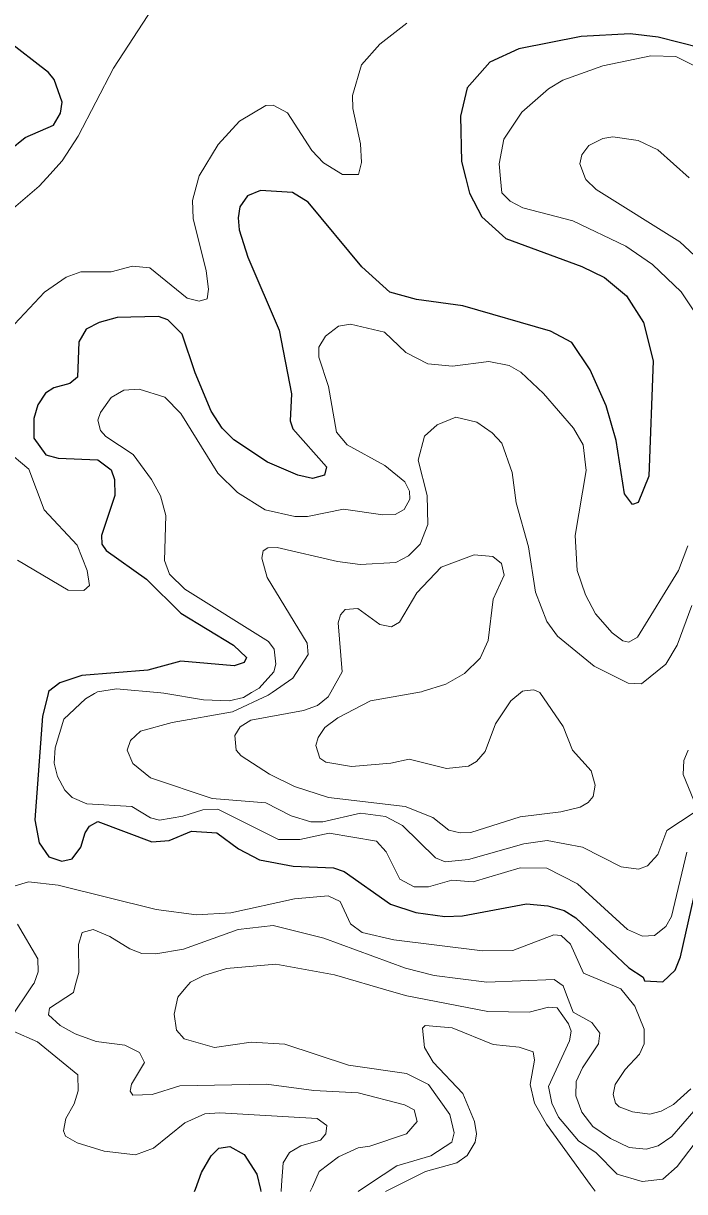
# Model space of a CAD drawing. Extents: x 473.9 to 500, y 7733.1 to 7760.8.
# Drawn here: x 479.07 to 480.782, y 7733.143 to 7736.165 of the extents above; entities that cross this region are included whole.
import ezdxf

# ---------------------------------------------------------------- set-up
doc = ezdxf.new("R2010")
doc.units = 0
doc.header["$LTSCALE"] = 0.032
doc.layers.add('1', color=7, linetype='Continuous', lineweight=25)
doc.layers.add('2', color=7, linetype='Continuous', lineweight=13)

msp = doc.modelspace()

# ---------------------------------------------------------------- linework, layer by layer
at = {"layer": '1'}
for points in [[(479.0342, 7735.8372), (479.0748, 7735.8698), (479.1483, 7735.9022), (479.1665, 7735.9331), (479.1704, 7735.9618), (479.1502, 7736.0197), (479.1355, 7736.0379), (479.0238, 7736.1241)], [(480.8766, 7736.0886), (480.7135, 7736.1292), (480.6405, 7736.1382), (480.5142, 7736.1309), (480.3524, 7736.0998), (480.2777, 7736.065), (480.2194, 7735.9983), (480.2016, 7735.9249), (480.2041, 7735.8077), (480.2154, 7735.7636), (480.2251, 7735.726), (480.2572, 7735.6651), (480.3195, 7735.6089), (480.5162, 7735.5362), (480.5741, 7735.5082), (480.6312, 7735.4601), (480.6758, 7735.3918), (480.7008, 7735.2924), (480.6892, 7734.9939), (480.6612, 7734.926), (480.6469, 7734.9209), (480.6259, 7734.9485), (480.6043, 7735.0865), (480.5792, 7735.1756), (480.5371, 7735.2693), (480.4897, 7735.3394), (480.4347, 7735.3687), (480.2076, 7735.4343), (480.0878, 7735.4505), (480.0188, 7735.4698), (479.9462, 7735.5356), (479.8075, 7735.7024), (479.7668, 7735.7279), (479.6843, 7735.733), (479.6507, 7735.7192), (479.6307, 7735.6903), (479.626, 7735.6619), (479.6291, 7735.631), (479.6512, 7735.5605), (479.7322, 7735.3716), (479.7641, 7735.2071), (479.761, 7735.1374), (479.7676, 7735.1164), (479.8553, 7735.0178), (479.8501, 7734.9964), (479.8188, 7734.9877), (479.7806, 7734.9963), (479.702, 7735.0301)], [(479.702, 7735.0301), (479.615, 7735.0878), (479.585, 7735.1182), (479.5568, 7735.1618), (479.5148, 7735.2608), (479.4811, 7735.3615), (479.4444, 7735.3987), (479.4201, 7735.4065), (479.3133, 7735.404), (479.2662, 7735.3914), (479.2333, 7735.3745), (479.2141, 7735.341), (479.2101, 7735.2498), (479.1903, 7735.234), (479.1494, 7735.2221), (479.1275, 7735.2085), (479.1079, 7735.178), (479.0973, 7735.1433), (479.0974, 7735.0918), (479.1282, 7735.0486), (479.1605, 7735.0408), (479.2635, 7735.0363), (479.298, 7735.0104), (479.306, 7734.9856), (479.3074, 7734.944), (479.2729, 7734.8399), (479.2737, 7734.8183), (479.2845, 7734.8011), (479.3893, 7734.7272), (479.4779, 7734.6395), (479.6141, 7734.5562), (479.6479, 7734.5244), (479.6421, 7734.5115), (479.6159, 7734.503), (479.4783, 7734.5155), (479.3927, 7734.4915), (479.2216, 7734.4778), (479.1649, 7734.4589), (479.1357, 7734.4364), (479.1342, 7734.4305), (479.1197, 7734.3732), (479.1, 7734.1048), (479.1116, 7734.0448), (479.1365, 7734.009), (479.1702, 7733.9981), (479.1967, 7734.0041), (479.219, 7734.034), (479.2301, 7734.0713), (479.2412, 7734.0884), (479.2629, 7734.1008), (479.4028, 7734.0476), (479.4479, 7734.0512), (479.5059, 7734.0751), (479.5713, 7734.0711), (479.627, 7734.0301), (479.6813, 7734.0016), (479.7683, 7733.9851), (479.8729, 7733.9802), (479.9005, 7733.9713), (480.0209, 7733.8865), (480.0861, 7733.8647), (480.1614, 7733.8548), (480.207, 7733.8565), (480.3727, 7733.887), (480.4282, 7733.8821), (480.4698, 7733.8699), (480.5006, 7733.8515), (480.6378, 7733.7217), (480.6749, 7733.6977), (480.6776, 7733.6881), (480.7258, 7733.6853), (480.7571, 7733.7162), (480.7715, 7733.7502), (480.8128, 7733.9342)], [(479.5133, 7733.1428), (479.5156, 7733.1493), (479.531, 7733.1926), (479.5564, 7733.2354), (479.5765, 7733.2554), (479.6048, 7733.2598), (479.6418, 7733.2388), (479.6745, 7733.188), (479.6838, 7733.1481), (479.685, 7733.1429)]]:
    msp.add_lwpolyline(points, dxfattribs=at)
at = {"layer": '2'}
for points in [[(479.4055, 7736.2057), (479.3036, 7736.0494), (479.2121, 7735.8734), (479.1705, 7735.8095), (479.1309, 7735.7653), (479.1117, 7735.7438), (479.039, 7735.6822)], [(479.0079, 7735.3459), (479.1255, 7735.4696), (479.181, 7735.5089), (479.2195, 7735.5223), (479.2973, 7735.5224), (479.3531, 7735.5368), (479.398, 7735.5326), (479.4941, 7735.454), (479.5256, 7735.4468), (479.5459, 7735.4529), (479.5495, 7735.4779), (479.5439, 7735.525), (479.5099, 7735.6601), (479.5077, 7735.7072), (479.524, 7735.7646), (479.5257, 7735.7705), (479.5748, 7735.8523), (479.6302, 7735.9126), (479.6977, 7735.9532), (479.7165, 7735.9539), (479.7537, 7735.9339), (479.8167, 7735.8361), (479.8473, 7735.8041), (479.896, 7735.774), (479.9376, 7735.7745), (479.9457, 7735.8053), (479.9426, 7735.8536), (479.9227, 7735.9447), (479.9226, 7735.9785), (479.9459, 7736.0578), (479.993, 7736.1112), (480.0625, 7736.1661)], [(480.8124, 7736.0529), (480.7595, 7736.0799), (480.6942, 7736.0812), (480.5703, 7736.0555), (480.4664, 7736.0181), (480.4294, 7735.9963), (480.3608, 7735.9356), (480.3138, 7735.8658), (480.3021, 7735.8016), (480.3057, 7735.7634), (480.3091, 7735.7272), (480.3301, 7735.7049), (480.3627, 7735.6881), (480.4923, 7735.6542), (480.6297, 7735.5887), (480.6989, 7735.5413), (480.7732, 7735.4709), (480.8054, 7735.422)], [(480.8333, 7735.541), (480.7691, 7735.6003), (480.5526, 7735.7359), (480.5262, 7735.7617), (480.5257, 7735.7631), (480.5103, 7735.8022), (480.516, 7735.8251), (480.5341, 7735.8492), (480.5702, 7735.8676), (480.5959, 7735.8719), (480.6614, 7735.8624), (480.7129, 7735.8383), (480.7935, 7735.7656)], [(480.7664, 7734.7499), (480.6598, 7734.5769), (480.6373, 7734.5641), (480.6217, 7734.5679), (480.5939, 7734.5883), (480.5516, 7734.6375), (480.5253, 7734.6867), (480.5041, 7734.7494), (480.4983, 7734.84), (480.5271, 7735.0088), (480.5189, 7735.0748), (480.4946, 7735.1182), (480.4162, 7735.208), (480.3582, 7735.2626), (480.3274, 7735.28), (480.2755, 7735.2908), (480.1812, 7735.278), (480.1174, 7735.2841), (480.0601, 7735.3134), (480.0053, 7735.3662), (479.9168, 7735.3871), (479.8863, 7735.3815), (479.8524, 7735.3561), (479.8352, 7735.3279), (479.8354, 7735.3015), (479.8605, 7735.2254), (479.8807, 7735.1079), (479.9081, 7735.0745), (480.0063, 7735.0216), (480.0573, 7734.9793), (480.0694, 7734.9552), (480.0704, 7734.9339), (480.0562, 7734.9074), (480.0327, 7734.8946), (480.0005, 7734.8937), (479.899, 7734.9081), (479.8059, 7734.8896), (479.7728, 7734.8896), (479.696, 7734.9064), (479.6245, 7734.9515), (479.574, 7735.0019), (479.4783, 7735.1562), (479.4364, 7735.1978), (479.3697, 7735.2193), (479.3301, 7735.216), (479.2979, 7735.1975), (479.2702, 7735.1585), (479.2634, 7735.1389), (479.2696, 7735.1124), (479.2839, 7735.0968), (479.3542, 7735.0501), (479.4023, 7734.9852), (479.4249, 7734.9429), (479.4393, 7734.892), (479.4358, 7734.7757), (479.4485, 7734.7404), (479.4883, 7734.7018), (479.7045, 7734.5663), (479.7191, 7734.5459), (479.7239, 7734.5071), (479.719, 7734.488), (479.6806, 7734.4455), (479.6608, 7734.4338), (479.6397, 7734.4213), (479.6028, 7734.4128), (479.5363, 7734.4148), (479.4341, 7734.4324), (479.4264, 7734.4337), (479.3112, 7734.4434), (479.2623, 7734.4357), (479.2545, 7734.4312), (479.231, 7734.4178), (479.1752, 7734.365), (479.153, 7734.2912), (479.1499, 7734.251), (479.1589, 7734.2167), (479.178, 7734.1811), (479.1967, 7734.1621), (479.2346, 7734.1465), (479.3511, 7734.1392), (479.3995, 7734.11), (479.4228, 7734.1036), (479.4827, 7734.1138), (479.5347, 7734.1305), (479.5733, 7734.1326), (479.731, 7734.0542), (479.7861, 7734.0542), (479.8617, 7734.0703), (479.9844, 7734.0497), (480.0096, 7734.0216), (480.0445, 7733.9509), (480.082, 7733.931), (480.1189, 7733.9317), (480.1796, 7733.9488), (480.2348, 7733.9441), (480.3559, 7733.9802), (480.425, 7733.9794), (480.5045, 7733.9391), (480.6336, 7733.8214), (480.6728, 7733.8034)], [(479.7143, 7734.4342), (479.7682, 7734.4716), (479.8072, 7734.5323), (479.8046, 7734.5614), (479.701, 7734.732), (479.6874, 7734.7815), (479.6906, 7734.8007), (479.7034, 7734.808), (479.7271, 7734.809), (479.8834, 7734.7727), (479.9423, 7734.765), (480.0343, 7734.7706), (480.0675, 7734.7879), (480.0977, 7734.8176), (480.1171, 7734.8685), (480.1156, 7734.9438), (480.0923, 7735.0351), (480.1085, 7735.0969), (480.141, 7735.1267), (480.19, 7735.1465), (480.2439, 7735.1336), (480.2836, 7735.106), (480.309, 7735.0792), (480.3357, 7735.0035), (480.3456, 7734.9251), (480.3781, 7734.8111), (480.3963, 7734.6936), (480.4254, 7734.6182), (480.4532, 7734.5795), (480.5473, 7734.5021), (480.6361, 7734.4582), (480.67, 7734.4567), (480.7331, 7734.5078), (480.7622, 7734.5565), (480.8009, 7734.6594)], [(479.055, 7734.7761), (479.1863, 7734.6988), (479.2267, 7734.6978), (479.2417, 7734.7111), (479.2353, 7734.7499), (479.2098, 7734.8153), (479.1238, 7734.9069), (479.0841, 7735.0121), (479.0246, 7735.062)], [(480.79, 7734.8133), (480.7664, 7734.7499)], [(480.8063, 7734.1236), (480.7357, 7734.0771), (480.7123, 7734.0146), (480.6861, 7733.9858), (480.6624, 7733.9771), (480.6174, 7733.9827), (480.5172, 7734.0337), (480.4261, 7734.051), (480.3655, 7734.0429), (480.2228, 7734.0017), (480.1623, 7733.9957), (480.137, 7734.0061), (480.0514, 7734.0902), (480.0076, 7734.1135), (479.9433, 7734.1217), (479.8457, 7734.0997), (479.8145, 7734.0995), (479.7639, 7734.1153), (479.6982, 7734.1489), (479.5589, 7734.1602), (479.3994, 7734.2136), (479.354, 7734.2505), (479.339, 7734.2853), (479.3473, 7734.3097), (479.3732, 7734.334), (479.4555, 7734.3565), (479.6117, 7734.3837), (479.7041, 7734.4271), (479.7143, 7734.4342)], [(480.7906, 7734.2853), (480.7795, 7734.2578), (480.7779, 7734.2218), (480.8054, 7734.1549)], [(480.6728, 7733.8034), (480.7042, 7733.8056), (480.7333, 7733.8287), (480.7479, 7733.8543), (480.7879, 7734.0208)], [(479.1606, 7733.9353), (479.0839, 7733.9441), (479.0464, 7733.9334)], [(480.7977, 7733.4089), (480.7533, 7733.3681), (480.7215, 7733.3511), (480.6914, 7733.3435), (480.6471, 7733.3489), (480.6122, 7733.3625), (480.6031, 7733.3718), (480.5965, 7733.3944), (480.6018, 7733.4197), (480.6277, 7733.4592), (480.6654, 7733.4987), (480.6773, 7733.5256), (480.6775, 7733.5629), (480.6527, 7733.6227), (480.6311, 7733.6492), (480.6164, 7733.6673), (480.52, 7733.7083), (480.4862, 7733.7834), (480.4622, 7733.8053), (480.4433, 7733.8073), (480.3372, 7733.767), (480.259, 7733.7659), (480.0289, 7733.7944), (479.9475, 7733.8132), (479.917, 7733.8353), (479.8902, 7733.8933), (479.859, 7733.908), (479.7722, 7733.9006), (479.6071, 7733.8637), (479.5187, 7733.8589), (479.4142, 7733.8728), (479.1606, 7733.9353)], [(479.0548, 7733.8345), (479.1074, 7733.7447), (479.1091, 7733.7113), (479.0979, 7733.6821), (479.0953, 7733.6782), (479.0335, 7733.5862)], [(479.8131, 7733.143), (479.8186, 7733.1555), (479.8358, 7733.1947), (479.886, 7733.2327), (479.9372, 7733.2561), (479.9674, 7733.2605), (480.0618, 7733.2925), (480.0895, 7733.3242), (480.0819, 7733.3546), (480.057, 7733.3673), (479.9369, 7733.3983), (479.8225, 7733.4046), (479.6998, 7733.4206), (479.4752, 7733.4167), (479.4039, 7733.3942), (479.3539, 7733.3927), (479.347, 7733.4026), (479.3502, 7733.4211), (479.3837, 7733.4766), (479.3709, 7733.5026), (479.3332, 7733.5219), (479.259, 7733.5315), (479.2047, 7733.5509), (479.1652, 7733.5729), (479.1357, 7733.6001), (479.1376, 7733.6178), (479.1999, 7733.6576), (479.2047, 7733.6761), (479.2136, 7733.71), (479.2135, 7733.7819), (479.2224, 7733.8131), (479.2512, 7733.8207), (479.2941, 7733.8028), (479.346, 7733.7706), (479.3772, 7733.7591), (479.4131, 7733.7584), (479.4849, 7733.7697), (479.6264, 7733.8211), (479.717, 7733.8312), (479.8477, 7733.7985), (480.059, 7733.7212), (480.134, 7733.7021), (480.2697, 7733.6844), (480.4445, 7733.6914), (480.4672, 7733.675), (480.476, 7733.6522), (480.4933, 7733.6074), (480.5421, 7733.5808), (480.5623, 7733.5526), (480.5586, 7733.5252), (480.5173, 7733.4635), (480.5013, 7733.4281), (480.5002, 7733.3905), (480.516, 7733.3483), (480.5441, 7733.3116), (480.59, 7733.2802), (480.6384, 7733.2572), (480.6823, 7733.2527), (480.7135, 7733.261), (480.749, 7733.2856), (480.863, 7733.4163)], [(480.8256, 7733.291), (480.7627, 7733.2074), (480.7255, 7733.1747), (480.6723, 7733.1688), (480.6073, 7733.1877), (480.5529, 7733.2429), (480.5069, 7733.2744), (480.455, 7733.3358), (480.4384, 7733.3718), (480.4299, 7733.415), (480.4842, 7733.5327), (480.4884, 7733.5581), (480.4817, 7733.577), (480.4519, 7733.6186), (480.4297, 7733.62), (480.3796, 7733.6072), (480.2729, 7733.6087), (480.0631, 7733.6493), (480.0236, 7733.6607), (479.8756, 7733.7034), (479.7239, 7733.7317), (479.5962, 7733.72), (479.5375, 7733.702), (479.5026, 7733.6844), (479.491, 7733.6707), (479.4699, 7733.646), (479.4604, 7733.6019), (479.4667, 7733.5606), (479.4866, 7733.5381), (479.5653, 7733.5156), (479.6602, 7733.5299), (479.7475, 7733.5241), (479.9122, 7733.4701), (480.0622, 7733.4485), (480.119, 7733.4201), (480.1742, 7733.3423), (480.1854, 7733.2952), (480.1793, 7733.2712), (480.1254, 7733.2355), (480.037, 7733.2096), (479.966, 7733.1626), (479.9365, 7733.1431)], [(479.044, 7733.5577), (479.1069, 7733.5304), (479.2111, 7733.4451), (479.212, 7733.4039), (479.2017, 7733.3699), (479.1804, 7733.3317), (479.1741, 7733.3005), (479.1796, 7733.2865), (479.2099, 7733.2693), (479.2799, 7733.2477), (479.361, 7733.2382), (479.4069, 7733.255), (479.4879, 7733.3212), (479.5401, 7733.3441), (479.5785, 7733.3467), (479.8312, 7733.3323), (479.856, 7733.3139), (479.8535, 7733.2921), (479.8394, 7733.2763), (479.7887, 7733.2616), (479.7594, 7733.2437), (479.7425, 7733.2173), (479.7385, 7733.1594), (479.7374, 7733.1429)], [(480.0075, 7733.1431), (480.0435, 7733.1612), (480.1115, 7733.1953), (480.1919, 7733.2173), (480.2189, 7733.2362), (480.24, 7733.271), (480.2433, 7733.292), (480.2377, 7733.3241), (480.2079, 7733.3965), (480.1314, 7733.4781), (480.1089, 7733.5161), (480.1035, 7733.5656), (480.1101, 7733.5728), (480.1801, 7733.5663), (480.2862, 7733.5233), (480.3538, 7733.5169), (480.3897, 7733.5046), (480.3936, 7733.4828), (480.3817, 7733.4196), (480.3934, 7733.3714), (480.4246, 7733.3172), (480.5377, 7733.161), (480.5503, 7733.1436)]]:
    msp.add_lwpolyline(points, dxfattribs=at)
msp.add_lwpolyline([(480.5117, 7734.1378), (480.5325, 7734.1493), (480.5455, 7734.1651), (480.5503, 7734.1941), (480.5401, 7734.2314), (480.4917, 7734.2851), (480.4673, 7734.3459), (480.4071, 7734.4343), (480.3977, 7734.4385), (480.3911, 7734.4414), (480.3672, 7734.4383), (480.3621, 7734.4376), (480.3319, 7734.4127), (480.2924, 7734.3533), (480.2653, 7734.2819), (480.2433, 7734.2554), (480.2227, 7734.2439), (480.1654, 7734.2376), (480.0687, 7734.2617), (480.0216, 7734.2509), (479.9196, 7734.2424), (479.853, 7734.2542), (479.8374, 7734.2639), (479.8277, 7734.297), (479.8333, 7734.3177), (479.8509, 7734.3436), (479.8842, 7734.3689), (479.9684, 7734.4122), (480.1006, 7734.4359), (480.1028, 7734.4366), (480.1634, 7734.4557), (480.2123, 7734.483), (480.2528, 7734.5229), (480.2731, 7734.5687), (480.2866, 7734.676), (480.3149, 7734.7376), (480.3075, 7734.7679), (480.2853, 7734.7856), (480.2374, 7734.7899), (480.1514, 7734.7582), (480.0889, 7734.6923), (480.0442, 7734.616), (480.0231, 7734.6037), (479.9926, 7734.6098), (479.9361, 7734.6514), (479.9034, 7734.6493), (479.8911, 7734.6348), (479.8848, 7734.6143), (479.8953, 7734.4872), (479.8663, 7734.4351), (479.8595, 7734.4229), (479.8315, 7734.4003), (479.795, 7734.3876), (479.6587, 7734.3625), (479.6318, 7734.3455), (479.618, 7734.323), (479.6212, 7734.2853), (479.6345, 7734.27), (479.7078, 7734.2231), (479.7717, 7734.1912), (479.8601, 7734.1626), (480.0584, 7734.1394), (480.1303, 7734.1107), (480.1719, 7734.078), (480.201, 7734.0708), (480.2288, 7734.0723), (480.3559, 7734.1124), (480.4617, 7734.1251)], close=True, dxfattribs=at)

doc.saveas('drawing.dxf')
